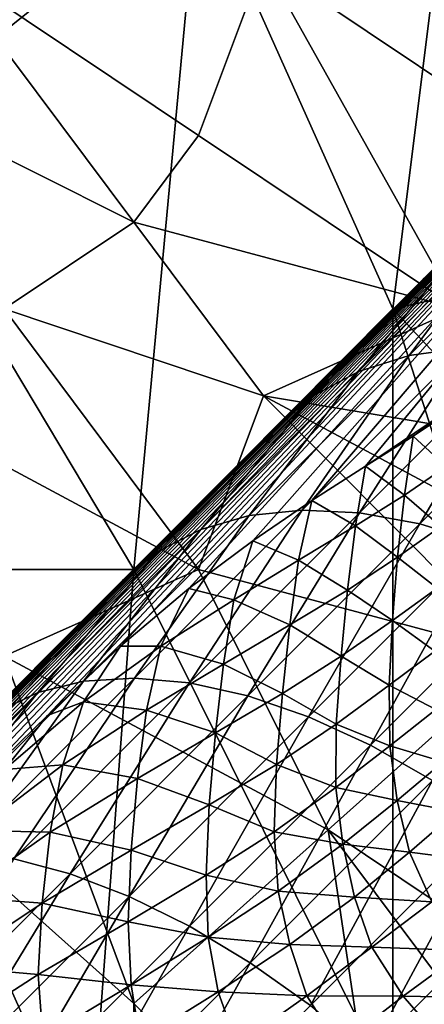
# Model space of a CAD drawing. Extents: x -160 to 10, y -10 to 160.
# Tile 356 of 450: x 0.13382 to 0.14207, y 0.12326 to 0.14333. Entities that reach past the tile are written whole.
import ezdxf

# ---------------------------------------------------------------- set-up
doc = ezdxf.new("R2010")
doc.units = 0

msp = doc.modelspace()

# ---------------------------------------------------------------- linework, layer by layer
for points in [[(0.126899, 0.148046, 0.76872), (0.130863, 0.14097, 0.769203), (0.134827, 0.156891, 0.769456)], [(0.13747, 0.146277, 0.769806), (0.134827, 0.156891, 0.769456), (0.130863, 0.14097, 0.769203)], [(0.062422, 0.058292, 0.651207), (0.098325, 0.094278, 0.707415), (0.153116, 0.149106, 0.661847)], [(0.071184, 0.066945, 0.641935), (0.062422, 0.058292, 0.651207), (0.153116, 0.149106, 0.661847)], [(0.073212, 0.068952, 0.639939), (0.071184, 0.066945, 0.641935), (0.153116, 0.149106, 0.661847)], [(0.0752, 0.070919, 0.637953), (0.073212, 0.068952, 0.639939), (0.153116, 0.149106, 0.661847)], [(0.077147, 0.072845, 0.635977), (0.0752, 0.070919, 0.637953), (0.153116, 0.149106, 0.661847)], [(0.079052, 0.07473, 0.634012), (0.077147, 0.072845, 0.635977), (0.153116, 0.149106, 0.661847)], [(0.080917, 0.076574, 0.63206), (0.079052, 0.07473, 0.634012), (0.153116, 0.149106, 0.661847)], [(0.082743, 0.078379, 0.630117), (0.080917, 0.076574, 0.63206), (0.153116, 0.149106, 0.661847)], [(0.08453, 0.080147, 0.628184), (0.082743, 0.078379, 0.630117), (0.153116, 0.149106, 0.661847)], [(0.086383, 0.081978, 0.626145), (0.08453, 0.080147, 0.628184), (0.153116, 0.149106, 0.661847)], [(0.095263, 0.09075, 0.615906), (0.086383, 0.081978, 0.626145), (0.153116, 0.149106, 0.661847)], [(0.101113, 0.096522, 0.608537), (0.095263, 0.09075, 0.615906), (0.153116, 0.149106, 0.661847)], [(0.098325, 0.094278, 0.707415), (0.129371, 0.12534, 0.693811), (0.153116, 0.149106, 0.661847)], [(0.106393, 0.101728, 0.601386), (0.101113, 0.096522, 0.608537), (0.153116, 0.149106, 0.661847)], [(0.111163, 0.106424, 0.594416), (0.106393, 0.101728, 0.601386), (0.153116, 0.149106, 0.661847)], [(0.153116, 0.149106, 0.661847), (0.115452, 0.110642, 0.587633), (0.111163, 0.106424, 0.594416)], [(0.153116, 0.149106, 0.661847), (0.119289, 0.114409, 0.58104), (0.115452, 0.110642, 0.587633)], [(0.153116, 0.149106, 0.661847), (0.122701, 0.117755, 0.574642), (0.119289, 0.114409, 0.58104)], [(0.153116, 0.149106, 0.661847), (0.125718, 0.120707, 0.568446), (0.122701, 0.117755, 0.574642)], [(0.153116, 0.149106, 0.661847), (0.128367, 0.123293, 0.562462), (0.125718, 0.120707, 0.568446)], [(0.153116, 0.149106, 0.661847), (0.130677, 0.125543, 0.556698), (0.128367, 0.123293, 0.562462)], [(0.129371, 0.12534, 0.693811), (0.142052, 0.138037, 0.680251), (0.153116, 0.149106, 0.661847)], [(0.153116, 0.149106, 0.661847), (0.132677, 0.127484, 0.551169), (0.130677, 0.125543, 0.556698)], [(0.153116, 0.149106, 0.661847), (0.134395, 0.129148, 0.545887), (0.132677, 0.127484, 0.551169)], [(0.153116, 0.149106, 0.661847), (0.135882, 0.130559, 0.540875), (0.134395, 0.129148, 0.545887)], [(0.153116, 0.149106, 0.661847), (0.137276, 0.131732, 0.536189), (0.135882, 0.130559, 0.540875)], [(0.153116, 0.149106, 0.661847), (0.138577, 0.132709, 0.531827), (0.137276, 0.131732, 0.536189)], [(0.153116, 0.149106, 0.661847), (0.139778, 0.133528, 0.52781), (0.138577, 0.132709, 0.531827)], [(0.153116, 0.149106, 0.661847), (0.140876, 0.134225, 0.524155), (0.139778, 0.133528, 0.52781)], [(0.153116, 0.149106, 0.661847), (0.143365, 0.135912, 0.515559), (0.140876, 0.134225, 0.524155)], [(0.142052, 0.138037, 0.680251), (0.14778, 0.143774, 0.671677), (0.153116, 0.149106, 0.661847)], [(0.141434, 0.137432, 0.770227), (0.142756, 0.148046, 0.770235), (0.13747, 0.146277, 0.769806)], [(0.141434, 0.137432, 0.770227), (0.149363, 0.139201, 0.770792), (0.142756, 0.148046, 0.770235)], [(0.136149, 0.132125, 0.769757), (0.13747, 0.146277, 0.769806), (0.130863, 0.14097, 0.769203)], [(0.141434, 0.137432, 0.770227), (0.13747, 0.146277, 0.769806), (0.136149, 0.132125, 0.769757)], [(0.138792, 0.144508, 0.708682), (0.14672, 0.146277, 0.706412), (0.149363, 0.137432, 0.707467)], [(0.136149, 0.139201, 0.710213), (0.125577, 0.144508, 0.711563), (0.132185, 0.144508, 0.710262)], [(0.136149, 0.139201, 0.710213), (0.133506, 0.137432, 0.710868), (0.125577, 0.144508, 0.711563)], [(0.13747, 0.14097, 0.709635), (0.132185, 0.144508, 0.710262), (0.138792, 0.144508, 0.708682)], [(0.136149, 0.139201, 0.710213), (0.132185, 0.144508, 0.710262), (0.13747, 0.14097, 0.709635)], [(0.13747, 0.14097, 0.709635), (0.138792, 0.144508, 0.708682), (0.142756, 0.137432, 0.708997)], [(0.142756, 0.137432, 0.708997), (0.138792, 0.144508, 0.708682), (0.149363, 0.137432, 0.707467)], [(0.142052, 0.138037, 0.680251), (0.144966, 0.140955, 0.676117), (0.14778, 0.143774, 0.671677)], [(0.202647, 0.143044, 0.584312), (0.167234, 0.106822, 0.684081), (0.089653, 0.029259, 0.659767)], [(0.202647, 0.143044, 0.584312), (0.089653, 0.029259, 0.659767), (0.10117, 0.040994, 0.639939)], [(0.202647, 0.143044, 0.584312), (0.10117, 0.040994, 0.639939), (0.103137, 0.042982, 0.637953)], [(0.202647, 0.143044, 0.584312), (0.103137, 0.042982, 0.637953), (0.105063, 0.044929, 0.635977)], [(0.202647, 0.143044, 0.584312), (0.105063, 0.044929, 0.635977), (0.106947, 0.046834, 0.634012)], [(0.202647, 0.143044, 0.584312), (0.106947, 0.046834, 0.634012), (0.108791, 0.048699, 0.63206)], [(0.202647, 0.143044, 0.584312), (0.108791, 0.048699, 0.63206), (0.110597, 0.050525, 0.630117)], [(0.202647, 0.143044, 0.584312), (0.110597, 0.050525, 0.630117), (0.112365, 0.052313, 0.628184)], [(0.202647, 0.143044, 0.584312), (0.112365, 0.052313, 0.628184), (0.114196, 0.054165, 0.626145)], [(0.202647, 0.143044, 0.584312), (0.114196, 0.054165, 0.626145), (0.122968, 0.063045, 0.615906)], [(0.202647, 0.143044, 0.584312), (0.122968, 0.063045, 0.615906), (0.12874, 0.068895, 0.608537)], [(0.202647, 0.143044, 0.584312), (0.12874, 0.068895, 0.608537), (0.133945, 0.074175, 0.601386)], [(0.133945, 0.074175, 0.601386), (0.138642, 0.078945, 0.594416), (0.202647, 0.143044, 0.584312)], [(0.138642, 0.078945, 0.594416), (0.14286, 0.083234, 0.587633), (0.202647, 0.143044, 0.584312)], [(0.12822, 0.132125, 0.768931), (0.136149, 0.132125, 0.769757), (0.130863, 0.14097, 0.769203)], [(0.142756, 0.137432, 0.708997), (0.136149, 0.139201, 0.710213), (0.13747, 0.14097, 0.709635)], [(0.14288, 0.13873, 0.681388), (0.144966, 0.140955, 0.676117), (0.142052, 0.138037, 0.680251)], [(0.142891, 0.13664, 0.688661), (0.144912, 0.139636, 0.683586), (0.141763, 0.136484, 0.687586)], [(0.141763, 0.136484, 0.687586), (0.144912, 0.139636, 0.683586), (0.143838, 0.139266, 0.682507)], [(0.141763, 0.136484, 0.687586), (0.143838, 0.139266, 0.682507), (0.140733, 0.136157, 0.686452)], [(0.140733, 0.136157, 0.686452), (0.143838, 0.139266, 0.682507), (0.14288, 0.13873, 0.681388)], [(0.138792, 0.135663, 0.710071), (0.133506, 0.137432, 0.710868), (0.136149, 0.139201, 0.710213)], [(0.138792, 0.135663, 0.710071), (0.136149, 0.139201, 0.710213), (0.142756, 0.137432, 0.708997)], [(0.148041, 0.130356, 0.770768), (0.149363, 0.139201, 0.770792), (0.141434, 0.137432, 0.770227)], [(0.140733, 0.136157, 0.686452), (0.14288, 0.13873, 0.681388), (0.139819, 0.135666, 0.685276)], [(0.139819, 0.135666, 0.685276), (0.14288, 0.13873, 0.681388), (0.142052, 0.138037, 0.680251)], [(0.129371, 0.12534, 0.693811), (0.135921, 0.131898, 0.687614), (0.142052, 0.138037, 0.680251)], [(0.135921, 0.131898, 0.687614), (0.139038, 0.135018, 0.684081), (0.142052, 0.138037, 0.680251)], [(0.139819, 0.135666, 0.685276), (0.142052, 0.138037, 0.680251), (0.139038, 0.135018, 0.684081)], [(0.13747, 0.132125, 0.710432), (0.130863, 0.135663, 0.711259), (0.133506, 0.137432, 0.710868)], [(0.13747, 0.132125, 0.710432), (0.133506, 0.137432, 0.710868), (0.138792, 0.135663, 0.710071)], [(0.141434, 0.121511, 0.770204), (0.141434, 0.137432, 0.770227), (0.136149, 0.132125, 0.769757)], [(0.138792, 0.135663, 0.710071), (0.142756, 0.137432, 0.708997), (0.149363, 0.133894, 0.708024)], [(0.141434, 0.137432, 0.770227), (0.145399, 0.125049, 0.770566), (0.148041, 0.130356, 0.770768)], [(0.141434, 0.121511, 0.770204), (0.145399, 0.125049, 0.770566), (0.141434, 0.137432, 0.770227)], [(0.139586, 0.133333, 0.692407), (0.141763, 0.136484, 0.687586), (0.138502, 0.133221, 0.691282)], [(0.138502, 0.133221, 0.691282), (0.141763, 0.136484, 0.687586), (0.140733, 0.136157, 0.686452)], [(0.140753, 0.133276, 0.693449), (0.142891, 0.13664, 0.688661), (0.139586, 0.133333, 0.692407)], [(0.139586, 0.133333, 0.692407), (0.142891, 0.13664, 0.688661), (0.141763, 0.136484, 0.687586)], [(0.140753, 0.133276, 0.693449), (0.144099, 0.136624, 0.689658), (0.142891, 0.13664, 0.688661)], [(0.141982, 0.13305, 0.694392), (0.144099, 0.136624, 0.689658), (0.140753, 0.133276, 0.693449)], [(0.141982, 0.13305, 0.694392), (0.145365, 0.136435, 0.690558), (0.144099, 0.136624, 0.689658)], [(0.143252, 0.13266, 0.695219), (0.145365, 0.136435, 0.690558), (0.141982, 0.13305, 0.694392)], [(0.138502, 0.133221, 0.691282), (0.140733, 0.136157, 0.686452), (0.137519, 0.13294, 0.690095)], [(0.137519, 0.13294, 0.690095), (0.140733, 0.136157, 0.686452), (0.139819, 0.135666, 0.685276)], [(0.143365, 0.135912, 0.515559), (0.141846, 0.134837, 0.520874), (0.140876, 0.134225, 0.524155)], [(0.143365, 0.135912, 0.515559), (0.142679, 0.135394, 0.517994), (0.141846, 0.134837, 0.520874)], [(0.133506, 0.130356, 0.710779), (0.130863, 0.135663, 0.711259), (0.13747, 0.132125, 0.710432)], [(0.137519, 0.13294, 0.690095), (0.139819, 0.135666, 0.685276), (0.136654, 0.132497, 0.688865)], [(0.136654, 0.132497, 0.688865), (0.139819, 0.135666, 0.685276), (0.139038, 0.135018, 0.684081)], [(0.13747, 0.132125, 0.710432), (0.138792, 0.135663, 0.710071), (0.144077, 0.130356, 0.709431)], [(0.152006, 0.128587, 0.708116), (0.138792, 0.135663, 0.710071), (0.149363, 0.133894, 0.708024)], [(0.152006, 0.128587, 0.708116), (0.144077, 0.130356, 0.709431), (0.138792, 0.135663, 0.710071)], [(0.142521, 0.134219, 0.517828), (0.141846, 0.134837, 0.520874), (0.142679, 0.135394, 0.517994)], [(0.136654, 0.132497, 0.688865), (0.139038, 0.135018, 0.684081), (0.135921, 0.131898, 0.687614)], [(0.141667, 0.133634, 0.520717), (0.140876, 0.134225, 0.524155), (0.141846, 0.134837, 0.520874)], [(0.142521, 0.134219, 0.517828), (0.141667, 0.133634, 0.520717), (0.141846, 0.134837, 0.520874)], [(0.140667, 0.133009, 0.523982), (0.139778, 0.133528, 0.52781), (0.140876, 0.134225, 0.524155)], [(0.141667, 0.133634, 0.520717), (0.140667, 0.133009, 0.523982), (0.140876, 0.134225, 0.524155)], [(0.142411, 0.132999, 0.517647), (0.141667, 0.133634, 0.520717), (0.142521, 0.134219, 0.517828)], [(0.139508, 0.132313, 0.527595), (0.138577, 0.132709, 0.531827), (0.139778, 0.133528, 0.52781)], [(0.140667, 0.133009, 0.523982), (0.139508, 0.132313, 0.527595), (0.139778, 0.133528, 0.52781)], [(0.141529, 0.132373, 0.52054), (0.140667, 0.133009, 0.523982), (0.141667, 0.133634, 0.520717)], [(0.142411, 0.132999, 0.517647), (0.141529, 0.132373, 0.52054), (0.141667, 0.133634, 0.520717)], [(0.137288, 0.12981, 0.696935), (0.139586, 0.133333, 0.692407), (0.136165, 0.12991, 0.695849)], [(0.136165, 0.12991, 0.695849), (0.139586, 0.133333, 0.692407), (0.138502, 0.133221, 0.691282)], [(0.137288, 0.12981, 0.696935), (0.140753, 0.133276, 0.693449), (0.139586, 0.133333, 0.692407)], [(0.138478, 0.129545, 0.697917), (0.140753, 0.133276, 0.693449), (0.137288, 0.12981, 0.696935)], [(0.138478, 0.129545, 0.697917), (0.141982, 0.13305, 0.694392), (0.140753, 0.133276, 0.693449)], [(0.136165, 0.12991, 0.695849), (0.138502, 0.133221, 0.691282), (0.135128, 0.129844, 0.694677)], [(0.135128, 0.129844, 0.694677), (0.138502, 0.133221, 0.691282), (0.137519, 0.13294, 0.690095)], [(0.139714, 0.129121, 0.698778), (0.141982, 0.13305, 0.694392), (0.138478, 0.129545, 0.697917)], [(0.139714, 0.129121, 0.698778), (0.143252, 0.13266, 0.695219), (0.141982, 0.13305, 0.694392)], [(0.135128, 0.129844, 0.694677), (0.137519, 0.13294, 0.690095), (0.134194, 0.129612, 0.69344)], [(0.134194, 0.129612, 0.69344), (0.137519, 0.13294, 0.690095), (0.136654, 0.132497, 0.688865)], [(0.140506, 0.131703, 0.523787), (0.139508, 0.132313, 0.527595), (0.140667, 0.133009, 0.523982)], [(0.141529, 0.132373, 0.52054), (0.140506, 0.131703, 0.523787), (0.140667, 0.133009, 0.523982)], [(0.142335, 0.131743, 0.517441), (0.141529, 0.132373, 0.52054), (0.142411, 0.132999, 0.517647)], [(0.138192, 0.131506, 0.531537), (0.137276, 0.131732, 0.536189), (0.138577, 0.132709, 0.531827)], [(0.139508, 0.132313, 0.527595), (0.138192, 0.131506, 0.531537), (0.138577, 0.132709, 0.531827)], [(0.140975, 0.128543, 0.699504), (0.143252, 0.13266, 0.695219), (0.139714, 0.129121, 0.698778)], [(0.140975, 0.128543, 0.699504), (0.144542, 0.132111, 0.695916), (0.143252, 0.13266, 0.695219)], [(0.134194, 0.129612, 0.69344), (0.136654, 0.132497, 0.688865), (0.13338, 0.12922, 0.692159)], [(0.13338, 0.12922, 0.692159), (0.136654, 0.132497, 0.688865), (0.135921, 0.131898, 0.687614)], [(0.139334, 0.130993, 0.527372), (0.138192, 0.131506, 0.531537), (0.139508, 0.132313, 0.527595)], [(0.140506, 0.131703, 0.523787), (0.139334, 0.130993, 0.527372), (0.139508, 0.132313, 0.527595)], [(0.141427, 0.131084, 0.520341), (0.140506, 0.131703, 0.523787), (0.141529, 0.132373, 0.52054)], [(0.142335, 0.131743, 0.517441), (0.141427, 0.131084, 0.520341), (0.141529, 0.132373, 0.52054)], [(0.12822, 0.12328, 0.768914), (0.136149, 0.132125, 0.769757), (0.12822, 0.132125, 0.768931)], [(0.134827, 0.114435, 0.769529), (0.136149, 0.132125, 0.769757), (0.12822, 0.12328, 0.768914)], [(0.133506, 0.130356, 0.710779), (0.13747, 0.132125, 0.710432), (0.140113, 0.126818, 0.710045)], [(0.134827, 0.114435, 0.769529), (0.141434, 0.121511, 0.770204), (0.136149, 0.132125, 0.769757)], [(0.140113, 0.126818, 0.710045), (0.13747, 0.132125, 0.710432), (0.144077, 0.130356, 0.709431)], [(0.14224, 0.127822, 0.700082), (0.144542, 0.132111, 0.695916), (0.140975, 0.128543, 0.699504)], [(0.129371, 0.12534, 0.693811), (0.1327, 0.128672, 0.690856), (0.135921, 0.131898, 0.687614)], [(0.13338, 0.12922, 0.692159), (0.135921, 0.131898, 0.687614), (0.1327, 0.128672, 0.690856)], [(0.136704, 0.130558, 0.535793), (0.135882, 0.130559, 0.540875), (0.137276, 0.131732, 0.536189)], [(0.138192, 0.131506, 0.531537), (0.136704, 0.130558, 0.535793), (0.137276, 0.131732, 0.536189)], [(0.140375, 0.130354, 0.523568), (0.139334, 0.130993, 0.527372), (0.140506, 0.131703, 0.523787)], [(0.141427, 0.131084, 0.520341), (0.140375, 0.130354, 0.523568), (0.140506, 0.131703, 0.523787)], [(0.142288, 0.130457, 0.517214), (0.141427, 0.131084, 0.520341), (0.142335, 0.131743, 0.517441)], [(0.137976, 0.130192, 0.531265), (0.136704, 0.130558, 0.535793), (0.138192, 0.131506, 0.531537)], [(0.139334, 0.130993, 0.527372), (0.137976, 0.130192, 0.531265), (0.138192, 0.131506, 0.531537)], [(0.141354, 0.129762, 0.520117), (0.140375, 0.130354, 0.523568), (0.141427, 0.131084, 0.520341)], [(0.142288, 0.130457, 0.517214), (0.141354, 0.129762, 0.520117), (0.141427, 0.131084, 0.520341)], [(0.139183, 0.129595, 0.527119), (0.137976, 0.130192, 0.531265), (0.139334, 0.130993, 0.527372)], [(0.140375, 0.130354, 0.523568), (0.139183, 0.129595, 0.527119), (0.139334, 0.130993, 0.527372)], [(0.135125, 0.129423, 0.54037), (0.134395, 0.129148, 0.545887), (0.135882, 0.130559, 0.540875)], [(0.136704, 0.130558, 0.535793), (0.135125, 0.129423, 0.54037), (0.135882, 0.130559, 0.540875)], [(0.136407, 0.129256, 0.535449), (0.135125, 0.129423, 0.54037), (0.136704, 0.130558, 0.535793)], [(0.137976, 0.130192, 0.531265), (0.136407, 0.129256, 0.535449), (0.136704, 0.130558, 0.535793)], [(0.14231, 0.129269, 0.516982), (0.141354, 0.129762, 0.520117), (0.142288, 0.130457, 0.517214)], [(0.132185, 0.126818, 0.710629), (0.133506, 0.130356, 0.710779), (0.136149, 0.12328, 0.71021)], [(0.136149, 0.12328, 0.71021), (0.133506, 0.130356, 0.710779), (0.140113, 0.126818, 0.710045)], [(0.140279, 0.128971, 0.523327), (0.139183, 0.129595, 0.527119), (0.140375, 0.130354, 0.523568)], [(0.145399, 0.12328, 0.709469), (0.140113, 0.126818, 0.710045), (0.144077, 0.130356, 0.709431)], [(0.141354, 0.129762, 0.520117), (0.140279, 0.128971, 0.523327), (0.140375, 0.130354, 0.523568)], [(0.137814, 0.128791, 0.530975), (0.136407, 0.129256, 0.535449), (0.137976, 0.130192, 0.531265)], [(0.139183, 0.129595, 0.527119), (0.137814, 0.128791, 0.530975), (0.137976, 0.130192, 0.531265)], [(0.132626, 0.12637, 0.698989), (0.135128, 0.129844, 0.694677), (0.131638, 0.126352, 0.697774)], [(0.131638, 0.126352, 0.697774), (0.135128, 0.129844, 0.694677), (0.134194, 0.129612, 0.69344)], [(0.133704, 0.126225, 0.700115), (0.136165, 0.12991, 0.695849), (0.132626, 0.12637, 0.698989)], [(0.132626, 0.12637, 0.698989), (0.136165, 0.12991, 0.695849), (0.135128, 0.129844, 0.694677)], [(0.133704, 0.126225, 0.700115), (0.137288, 0.12981, 0.696935), (0.136165, 0.12991, 0.695849)], [(0.134853, 0.125919, 0.701134), (0.137288, 0.12981, 0.696935), (0.133704, 0.126225, 0.700115)], [(0.134853, 0.125919, 0.701134), (0.138478, 0.129545, 0.697917), (0.137288, 0.12981, 0.696935)], [(0.141369, 0.128529, 0.519899), (0.140279, 0.128971, 0.523327), (0.141354, 0.129762, 0.520117)], [(0.14231, 0.129269, 0.516982), (0.141369, 0.128529, 0.519899), (0.141354, 0.129762, 0.520117)], [(0.131638, 0.126352, 0.697774), (0.134194, 0.129612, 0.69344), (0.130757, 0.126172, 0.696491)], [(0.130757, 0.126172, 0.696491), (0.134194, 0.129612, 0.69344), (0.13338, 0.12922, 0.692159)], [(0.136053, 0.125459, 0.702027), (0.138478, 0.129545, 0.697917), (0.134853, 0.125919, 0.701134)], [(0.136053, 0.125459, 0.702027), (0.139714, 0.129121, 0.698778), (0.138478, 0.129545, 0.697917)], [(0.139061, 0.128145, 0.526842), (0.137814, 0.128791, 0.530975), (0.139183, 0.129595, 0.527119)], [(0.140279, 0.128971, 0.523327), (0.139061, 0.128145, 0.526842), (0.139183, 0.129595, 0.527119)], [(0.134704, 0.128144, 0.53993), (0.133516, 0.128047, 0.545286), (0.135125, 0.129423, 0.54037)], [(0.135125, 0.129423, 0.54037), (0.133516, 0.128047, 0.545286), (0.134395, 0.129148, 0.545887)], [(0.136407, 0.129256, 0.535449), (0.134704, 0.128144, 0.53993), (0.135125, 0.129423, 0.54037)], [(0.136223, 0.127862, 0.535106), (0.134704, 0.128144, 0.53993), (0.136407, 0.129256, 0.535449)], [(0.137814, 0.128791, 0.530975), (0.136223, 0.127862, 0.535106), (0.136407, 0.129256, 0.535449)], [(0.142457, 0.128202, 0.516761), (0.141369, 0.128529, 0.519899), (0.14231, 0.129269, 0.516982)], [(0.133516, 0.128047, 0.545286), (0.132677, 0.127484, 0.551169), (0.134395, 0.129148, 0.545887)], [(0.137283, 0.124851, 0.702779), (0.139714, 0.129121, 0.698778), (0.136053, 0.125459, 0.702027)], [(0.137283, 0.124851, 0.702779), (0.140975, 0.128543, 0.699504), (0.139714, 0.129121, 0.698778)], [(0.140268, 0.12768, 0.523094), (0.139061, 0.128145, 0.526842), (0.140279, 0.128971, 0.523327)], [(0.141369, 0.128529, 0.519899), (0.140268, 0.12768, 0.523094), (0.140279, 0.128971, 0.523327)], [(0.137689, 0.127328, 0.530662), (0.136223, 0.127862, 0.535106), (0.137814, 0.128791, 0.530975)], [(0.139061, 0.128145, 0.526842), (0.137689, 0.127328, 0.530662), (0.137814, 0.128791, 0.530975)], [(0.138524, 0.124106, 0.703378), (0.140975, 0.128543, 0.699504), (0.137283, 0.124851, 0.702779)], [(0.138524, 0.124106, 0.703378), (0.14224, 0.127822, 0.700082), (0.140975, 0.128543, 0.699504)], [(0.141522, 0.127417, 0.519695), (0.140268, 0.12768, 0.523094), (0.141369, 0.128529, 0.519899)], [(0.142457, 0.128202, 0.516761), (0.141522, 0.127417, 0.519695), (0.141369, 0.128529, 0.519899)], [(0.134449, 0.126767, 0.53951), (0.132945, 0.126804, 0.544742), (0.134704, 0.128144, 0.53993)], [(0.134704, 0.128144, 0.53993), (0.132945, 0.126804, 0.544742), (0.133516, 0.128047, 0.545286)], [(0.136223, 0.127862, 0.535106), (0.134449, 0.126767, 0.53951), (0.134704, 0.128144, 0.53993)], [(0.139012, 0.126775, 0.526571), (0.137689, 0.127328, 0.530662), (0.139061, 0.128145, 0.526842)], [(0.140268, 0.12768, 0.523094), (0.139012, 0.126775, 0.526571), (0.139061, 0.128145, 0.526842)], [(0.142724, 0.127182, 0.516566), (0.141522, 0.127417, 0.519695), (0.142457, 0.128202, 0.516761)], [(0.136098, 0.126402, 0.534751), (0.134449, 0.126767, 0.53951), (0.136223, 0.127862, 0.535106)], [(0.137689, 0.127328, 0.530662), (0.136098, 0.126402, 0.534751), (0.136223, 0.127862, 0.535106)], [(0.139753, 0.123237, 0.703814), (0.14224, 0.127822, 0.700082), (0.138524, 0.124106, 0.703378)], [(0.140409, 0.126521, 0.522884), (0.139012, 0.126775, 0.526571), (0.140268, 0.12768, 0.523094)], [(0.139753, 0.123237, 0.703814), (0.143487, 0.126971, 0.700501), (0.14224, 0.127822, 0.700082)], [(0.141522, 0.127417, 0.519695), (0.140409, 0.126521, 0.522884), (0.140268, 0.12768, 0.523094)], [(0.137626, 0.125891, 0.53035), (0.136098, 0.126402, 0.534751), (0.137689, 0.127328, 0.530662)], [(0.139012, 0.126775, 0.526571), (0.137626, 0.125891, 0.53035), (0.137689, 0.127328, 0.530662)], [(0.141768, 0.126364, 0.519502), (0.140409, 0.126521, 0.522884), (0.141522, 0.127417, 0.519695)], [(0.142724, 0.127182, 0.516566), (0.141768, 0.126364, 0.519502), (0.141522, 0.127417, 0.519695)], [(0.143273, 0.126172, 0.516462), (0.141768, 0.126364, 0.519502), (0.142724, 0.127182, 0.516566)], [(0.14095, 0.122259, 0.704078), (0.143487, 0.126971, 0.700501), (0.139753, 0.123237, 0.703814)], [(0.14095, 0.122259, 0.704078), (0.144694, 0.126004, 0.700756), (0.143487, 0.126971, 0.700501)], [(0.12822, 0.12328, 0.710546), (0.132185, 0.126818, 0.710629), (0.136149, 0.117973, 0.709937)], [(0.136149, 0.117973, 0.709937), (0.132185, 0.126818, 0.710629), (0.136149, 0.12328, 0.71021)], [(0.134449, 0.126767, 0.53951), (0.13258, 0.125454, 0.54423), (0.132945, 0.126804, 0.544742)], [(0.134281, 0.125322, 0.539087), (0.13258, 0.125454, 0.54423), (0.134449, 0.126767, 0.53951)], [(0.136098, 0.126402, 0.534751), (0.134281, 0.125322, 0.539087), (0.134449, 0.126767, 0.53951)], [(0.141434, 0.117973, 0.709737), (0.136149, 0.12328, 0.71021), (0.140113, 0.126818, 0.710045)], [(0.139096, 0.125567, 0.526325), (0.137626, 0.125891, 0.53035), (0.139012, 0.126775, 0.526571)], [(0.140409, 0.126521, 0.522884), (0.139096, 0.125567, 0.526325), (0.139012, 0.126775, 0.526571)], [(0.145399, 0.119742, 0.709513), (0.140113, 0.126818, 0.710045), (0.145399, 0.12328, 0.709469)], [(0.141434, 0.117973, 0.709737), (0.140113, 0.126818, 0.710045), (0.145399, 0.119742, 0.709513)], [(0.140651, 0.125447, 0.522686), (0.139096, 0.125567, 0.526325), (0.140409, 0.126521, 0.522884)], [(0.141768, 0.126364, 0.519502), (0.140651, 0.125447, 0.522686), (0.140409, 0.126521, 0.522884)], [(0.131105, 0.12217, 0.704044), (0.134853, 0.125919, 0.701134), (0.133704, 0.126225, 0.700115)], [(0.136039, 0.12494, 0.534397), (0.134281, 0.125322, 0.539087), (0.136098, 0.126402, 0.534751)], [(0.137626, 0.125891, 0.53035), (0.136039, 0.12494, 0.534397), (0.136098, 0.126402, 0.534751)], [(0.142228, 0.125346, 0.519379), (0.140651, 0.125447, 0.522686), (0.141768, 0.126364, 0.519502)], [(0.143273, 0.126172, 0.516462), (0.142228, 0.125346, 0.519379), (0.141768, 0.126364, 0.519502)], [(0.132267, 0.121672, 0.704966), (0.134853, 0.125919, 0.701134), (0.131105, 0.12217, 0.704044)], [(0.132267, 0.121672, 0.704966), (0.136053, 0.125459, 0.702027), (0.134853, 0.125919, 0.701134)], [(0.137665, 0.124632, 0.530062), (0.136039, 0.12494, 0.534397), (0.137626, 0.125891, 0.53035)], [(0.139096, 0.125567, 0.526325), (0.137665, 0.124632, 0.530062), (0.137626, 0.125891, 0.53035)], [(0.142094, 0.121189, 0.704167), (0.144694, 0.126004, 0.700756), (0.14095, 0.122259, 0.704078)], [(0.133467, 0.121033, 0.705743), (0.136053, 0.125459, 0.702027), (0.132267, 0.121672, 0.704966)], [(0.134281, 0.125322, 0.539087), (0.132346, 0.124034, 0.543732), (0.13258, 0.125454, 0.54423)], [(0.133467, 0.121033, 0.705743), (0.137283, 0.124851, 0.702779), (0.136053, 0.125459, 0.702027)], [(0.139329, 0.124478, 0.526109), (0.137665, 0.124632, 0.530062), (0.139096, 0.125567, 0.526325)], [(0.140651, 0.125447, 0.522686), (0.139329, 0.124478, 0.526109), (0.139096, 0.125567, 0.526325)], [(0.141002, 0.124427, 0.522524), (0.139329, 0.124478, 0.526109), (0.140651, 0.125447, 0.522686)], [(0.142228, 0.125346, 0.519379), (0.141002, 0.124427, 0.522524), (0.140651, 0.125447, 0.522686)], [(0.134202, 0.123871, 0.538672), (0.132346, 0.124034, 0.543732), (0.134281, 0.125322, 0.539087)], [(0.136039, 0.12494, 0.534397), (0.134202, 0.123871, 0.538672), (0.134281, 0.125322, 0.539087)], [(0.142909, 0.12436, 0.519334), (0.141002, 0.124427, 0.522524), (0.142228, 0.125346, 0.519379)], [(0.149363, 0.102052, 0.770752), (0.145399, 0.125049, 0.770566), (0.141434, 0.121511, 0.770204)], [(0.134682, 0.120264, 0.706361), (0.137283, 0.124851, 0.702779), (0.133467, 0.121033, 0.705743)], [(0.1361, 0.123654, 0.534078), (0.134202, 0.123871, 0.538672), (0.136039, 0.12494, 0.534397)], [(0.134682, 0.120264, 0.706361), (0.138524, 0.124106, 0.703378), (0.137283, 0.124851, 0.702779)], [(0.137665, 0.124632, 0.530062), (0.1361, 0.123654, 0.534078), (0.136039, 0.12494, 0.534397)], [(0.137871, 0.123512, 0.529812), (0.1361, 0.123654, 0.534078), (0.137665, 0.124632, 0.530062)], [(0.139329, 0.124478, 0.526109), (0.137871, 0.123512, 0.529812), (0.137665, 0.124632, 0.530062)], [(0.139679, 0.123435, 0.525926), (0.137871, 0.123512, 0.529812), (0.139329, 0.124478, 0.526109)], [(0.141002, 0.124427, 0.522524), (0.139679, 0.123435, 0.525926), (0.139329, 0.124478, 0.526109)], [(0.141642, 0.123429, 0.52246), (0.139679, 0.123435, 0.525926), (0.141002, 0.124427, 0.522524)], [(0.142909, 0.12436, 0.519334), (0.141642, 0.123429, 0.52246), (0.141002, 0.124427, 0.522524)], [(0.143762, 0.123384, 0.519345), (0.141642, 0.123429, 0.52246), (0.142909, 0.12436, 0.519334)], [(0.134202, 0.123871, 0.538672), (0.132243, 0.122602, 0.543259), (0.132346, 0.124034, 0.543732)], [(0.135893, 0.119377, 0.706811), (0.138524, 0.124106, 0.703378), (0.134682, 0.120264, 0.706361)], [(0.135893, 0.119377, 0.706811), (0.139753, 0.123237, 0.703814), (0.138524, 0.124106, 0.703378)], [(0.134296, 0.12257, 0.538311), (0.132243, 0.122602, 0.543259), (0.134202, 0.123871, 0.538672)], [(0.1361, 0.123654, 0.534078), (0.134296, 0.12257, 0.538311), (0.134202, 0.123871, 0.538672)], [(0.136279, 0.122523, 0.533789), (0.134296, 0.12257, 0.538311), (0.1361, 0.123654, 0.534078)], [(0.137871, 0.123512, 0.529812), (0.136279, 0.122523, 0.533789), (0.1361, 0.123654, 0.534078)], [(0.138255, 0.122428, 0.529609), (0.136279, 0.122523, 0.533789), (0.137871, 0.123512, 0.529812)], [(0.139679, 0.123435, 0.525926), (0.138255, 0.122428, 0.529609), (0.137871, 0.123512, 0.529812)], [(0.140327, 0.122405, 0.52584), (0.138255, 0.122428, 0.529609), (0.139679, 0.123435, 0.525926)], [(0.141642, 0.123429, 0.52246), (0.140327, 0.122405, 0.52584), (0.139679, 0.123435, 0.525926)], [(0.142496, 0.122434, 0.522463), (0.140327, 0.122405, 0.52584), (0.141642, 0.123429, 0.52246)], [(0.143762, 0.123384, 0.519345), (0.142496, 0.122434, 0.522463), (0.141642, 0.123429, 0.52246)], [(0.129542, 0.116204, 0.709996), (0.12822, 0.12328, 0.710546), (0.136149, 0.117973, 0.709937)], [(0.12822, 0.107359, 0.768804), (0.134827, 0.114435, 0.769529), (0.12822, 0.12328, 0.768914)], [(0.141434, 0.117973, 0.709737), (0.136149, 0.117973, 0.709937), (0.136149, 0.12328, 0.71021)]]:
    msp.add_3dface(points)

doc.saveas('drawing.dxf')
